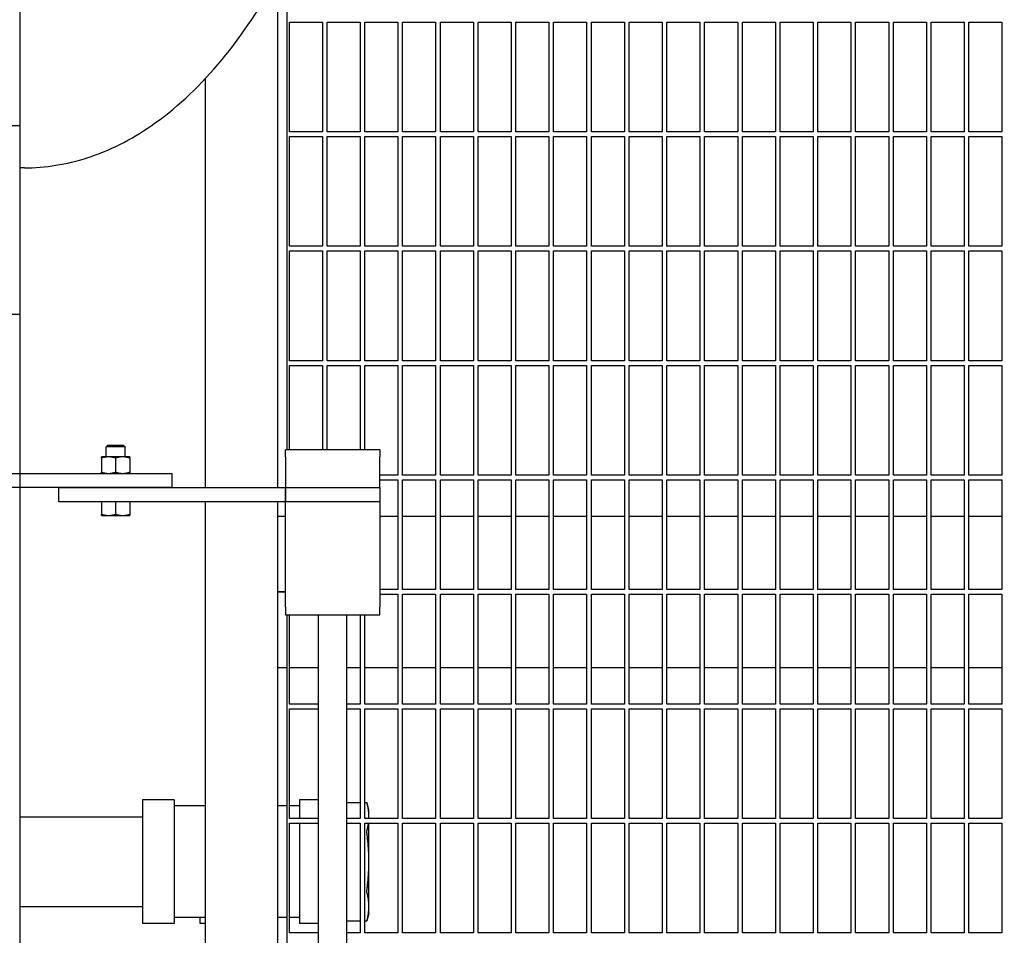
# Model space of a CAD drawing. Header units: inches. Extents: x 24 to 1128, y -74 to 748.
# Tile 523 of 557: x 711 to 737, y 542 to 567. Entities that reach past the tile are written whole.
import ezdxf

# ---------------------------------------------------------------- set-up
doc = ezdxf.new("R2010")
doc.units = ezdxf.units.IN
doc.header["$LTSCALE"] = 32
doc.header["$MEASUREMENT"] = 0
doc.layers.add('Dimension (ANSI)', color=7, linetype='Continuous', lineweight=25)
doc.layers.add('Visible (ANSI)', color=7, linetype='Continuous', lineweight=30)
doc.styles.add('Note Text (ANSI)', font='tahoma.ttf')
doc.dimstyles.new('Architectural (ANSI)', dxfattribs={"dimscale": 32, "dimtxt": 0.125, "dimasz": 0.098425, "dimexe": 0.125, "dimexo": 0.0625, "dimgap": 0.031496, "dimtad": 0, "dimtih": 1, "dimtoh": 1, "dimdec": 4, "dimrnd": 1e-08, "dimzin": 3, "dimdsep": 46, "dimlunit": 4, "dimtxsty": 'Note Text (ANSI)', "dimcen": 0.09, "dimdle": 0.393701, "dimclrd": 256, "dimclre": 256, "dimclrt": 256, "dimadec": 0, "dimazin": 3, "dimtfac": 0.96, "dimtofl": 0, "dimtmove": 0, "dimatfit": 3, "dimfxl": 1, "dimfrac": 2, "dimtolj": 1, "dimtzin": 12, "dimlwd": -1, "dimlwe": -1, "dimarcsym": 0})

# ---------------------------------------------------------------- blocks, each defined once
blk = doc.blocks.new('*D15')
at = {"layer": 'Defpoints', "color": 0, "transparency": 16777216}
for p in [(710.539, 563.891), (485.539, 550.185), (710.539, 466.609)]:
    blk.add_point(p, dxfattribs=at)
at = {"layer": 'Dimension (ANSI)', "transparency": 16777216}
for p, q in [((710.539, 561.891), (710.539, 462.609)), ((485.539, 548.185), (485.539, 462.609)), ((488.689, 466.609), (570.299, 466.609)), ((707.389, 466.609), (585.779, 466.609))]:
    blk.add_line(p, q, dxfattribs=at)
for points in [[(488.689, 467.134), (488.689, 466.084), (485.539, 466.609)], [(707.389, 467.134), (707.389, 466.084), (710.539, 466.609)]]:
    blk.add_solid(points, dxfattribs=at)
at = {"layer": 'Dimension (ANSI)', "transparency": 16777216, "insert": (571.307, 468.7), "char_height": 4, "attachment_point": 1, "style": 'Note Text (ANSI)'}
blk.add_mtext('\\A1;18\'-9"', dxfattribs=at)
blk = doc.blocks.new('*D17')
at = {"layer": 'Defpoints', "color": 0, "transparency": 16777216}
for p in [(710.539, 607.711), (710.539, 481.711), (798.741, 481.711)]:
    blk.add_point(p, dxfattribs=at)
at = {"layer": 'Dimension (ANSI)', "transparency": 16777216}
for p, q in [((712.539, 607.711), (802.741, 607.711)), ((798.741, 604.562), (798.741, 544.801)), ((798.741, 484.861), (798.741, 538.622)), ((712.539, 481.711), (802.741, 481.711))]:
    blk.add_line(p, q, dxfattribs=at)
for points in [[(798.216, 604.562), (799.266, 604.562), (798.741, 607.711)], [(798.216, 484.861), (799.266, 484.861), (798.741, 481.711)]]:
    blk.add_solid(points, dxfattribs=at)
at = {"layer": 'Dimension (ANSI)', "transparency": 16777216, "insert": (792.009, 543.793), "char_height": 4, "attachment_point": 1, "style": 'Note Text (ANSI)'}
blk.add_mtext('\\A1;10\'-6"', dxfattribs=at)

msp = doc.modelspace()

# ---------------------------------------------------------------- linework, layer by layer
at = {"layer": 'Visible (ANSI)'}
for p, q in [((710.53905, 607.71141), (710.53905, 563.89132)), ((717.61905, 568.30291), (717.61905, 555.30632)), ((717.36905, 567.83226), (717.36905, 554.30632)), ((717.68155, 563.72891), (717.68155, 566.63516)), ((717.68155, 566.63516), (718.55655, 566.63516)), ((718.55655, 566.63516), (718.55655, 563.72891)), ((718.68155, 563.72891), (718.68155, 566.63516)), ((718.68155, 566.63516), (719.55655, 566.63516)), ((719.55655, 566.63516), (719.55655, 563.72891)), ((719.68155, 563.72891), (719.68155, 566.63516)), ((719.68155, 566.63516), (720.55655, 566.63516)), ((720.55655, 566.63516), (720.55655, 563.72891)), ((720.68155, 563.72891), (720.68155, 566.63516)), ((720.68155, 566.63516), (721.55655, 566.63516)), ((721.55655, 566.63516), (721.55655, 563.72891)), ((721.68155, 563.72891), (721.68155, 566.63516)), ((721.68155, 566.63516), (722.55655, 566.63516)), ((722.55655, 566.63516), (722.55655, 563.72891)), ((722.68155, 563.72891), (722.68155, 566.63516)), ((722.68155, 566.63516), (723.55655, 566.63516)), ((723.55655, 566.63516), (723.55655, 563.72891)), ((723.68155, 563.72891), (723.68155, 566.63516)), ((723.68155, 566.63516), (724.55655, 566.63516)), ((724.55655, 566.63516), (724.55655, 563.72891)), ((724.68155, 563.72891), (724.68155, 566.63516)), ((724.68155, 566.63516), (725.55655, 566.63516)), ((725.55655, 566.63516), (725.55655, 563.72891)), ((725.68155, 563.72891), (725.68155, 566.63516)), ((725.68155, 566.63516), (726.55655, 566.63516)), ((726.55655, 566.63516), (726.55655, 563.72891)), ((726.68155, 563.72891), (726.68155, 566.63516)), ((726.68155, 566.63516), (727.55655, 566.63516)), ((727.55655, 566.63516), (727.55655, 563.72891)), ((727.68155, 563.72891), (727.68155, 566.63516)), ((727.68155, 566.63516), (728.55655, 566.63516)), ((728.55655, 566.63516), (728.55655, 563.72891)), ((728.68155, 563.72891), (728.68155, 566.63516)), ((728.68155, 566.63516), (729.55655, 566.63516)), ((729.55655, 566.63516), (729.55655, 563.72891)), ((729.68155, 563.72891), (729.68155, 566.63516)), ((729.68155, 566.63516), (730.55655, 566.63516)), ((730.55655, 566.63516), (730.55655, 563.72891)), ((730.68155, 563.72891), (730.68155, 566.63516)), ((730.68155, 566.63516), (731.55655, 566.63516)), ((731.55655, 566.63516), (731.55655, 563.72891)), ((731.68155, 563.72891), (731.68155, 566.63516)), ((731.68155, 566.63516), (732.55655, 566.63516)), ((732.55655, 566.63516), (732.55655, 563.72891)), ((732.68155, 563.72891), (732.68155, 566.63516)), ((732.68155, 566.63516), (733.55655, 566.63516)), ((733.55655, 566.63516), (733.55655, 563.72891)), ((733.68155, 563.72891), (733.68155, 566.63516)), ((733.68155, 566.63516), (734.55655, 566.63516)), ((734.55655, 566.63516), (734.55655, 563.72891)), ((734.68155, 563.72891), (734.68155, 566.63516)), ((734.68155, 566.63516), (735.55655, 566.63516)), ((735.55655, 566.63516), (735.55655, 563.72891)), ((735.68155, 563.72891), (735.68155, 566.63516)), ((735.68155, 566.63516), (736.55655, 566.63516)), ((736.55655, 566.63516), (736.55655, 563.72891)), ((715.44905, 565.13133), (715.44905, 554.30632)), ((705.53905, 563.89132), (710.53905, 563.89132)), ((710.53905, 563.89132), (710.53905, 558.89132)), ((718.55655, 563.72891), (717.68155, 563.72891)), ((717.68155, 560.69766), (717.68155, 563.60391)), ((717.68155, 563.60391), (718.55655, 563.60391)), ((718.55655, 563.60391), (718.55655, 560.69766)), ((719.55655, 563.72891), (718.68155, 563.72891)), ((718.68155, 560.69766), (718.68155, 563.60391)), ((718.68155, 563.60391), (719.55655, 563.60391)), ((719.55655, 563.60391), (719.55655, 560.69766)), ((720.55655, 563.72891), (719.68155, 563.72891)), ((719.68155, 560.69766), (719.68155, 563.60391)), ((719.68155, 563.60391), (720.55655, 563.60391)), ((720.55655, 563.60391), (720.55655, 560.69766)), ((721.55655, 563.72891), (720.68155, 563.72891)), ((720.68155, 560.69766), (720.68155, 563.60391)), ((720.68155, 563.60391), (721.55655, 563.60391)), ((721.55655, 563.60391), (721.55655, 560.69766)), ((722.55655, 563.72891), (721.68155, 563.72891)), ((721.68155, 560.69766), (721.68155, 563.60391)), ((721.68155, 563.60391), (722.55655, 563.60391)), ((722.55655, 563.60391), (722.55655, 560.69766)), ((723.55655, 563.72891), (722.68155, 563.72891)), ((722.68155, 560.69766), (722.68155, 563.60391)), ((722.68155, 563.60391), (723.55655, 563.60391)), ((723.55655, 563.60391), (723.55655, 560.69766)), ((724.55655, 563.72891), (723.68155, 563.72891)), ((723.68155, 560.69766), (723.68155, 563.60391)), ((723.68155, 563.60391), (724.55655, 563.60391)), ((724.55655, 563.60391), (724.55655, 560.69766)), ((725.55655, 563.72891), (724.68155, 563.72891)), ((724.68155, 560.69766), (724.68155, 563.60391)), ((724.68155, 563.60391), (725.55655, 563.60391)), ((725.55655, 563.60391), (725.55655, 560.69766)), ((726.55655, 563.72891), (725.68155, 563.72891)), ((725.68155, 560.69766), (725.68155, 563.60391)), ((725.68155, 563.60391), (726.55655, 563.60391)), ((726.55655, 563.60391), (726.55655, 560.69766)), ((727.55655, 563.72891), (726.68155, 563.72891)), ((726.68155, 560.69766), (726.68155, 563.60391)), ((726.68155, 563.60391), (727.55655, 563.60391)), ((727.55655, 563.60391), (727.55655, 560.69766)), ((728.55655, 563.72891), (727.68155, 563.72891)), ((727.68155, 560.69766), (727.68155, 563.60391)), ((727.68155, 563.60391), (728.55655, 563.60391)), ((728.55655, 563.60391), (728.55655, 560.69766)), ((729.55655, 563.72891), (728.68155, 563.72891)), ((728.68155, 560.69766), (728.68155, 563.60391)), ((728.68155, 563.60391), (729.55655, 563.60391)), ((729.55655, 563.60391), (729.55655, 560.69766)), ((730.55655, 563.72891), (729.68155, 563.72891)), ((729.68155, 560.69766), (729.68155, 563.60391)), ((729.68155, 563.60391), (730.55655, 563.60391)), ((730.55655, 563.60391), (730.55655, 560.69766)), ((731.55655, 563.72891), (730.68155, 563.72891)), ((730.68155, 560.69766), (730.68155, 563.60391)), ((730.68155, 563.60391), (731.55655, 563.60391)), ((731.55655, 563.60391), (731.55655, 560.69766)), ((732.55655, 563.72891), (731.68155, 563.72891)), ((731.68155, 560.69766), (731.68155, 563.60391)), ((731.68155, 563.60391), (732.55655, 563.60391)), ((732.55655, 563.60391), (732.55655, 560.69766)), ((733.55655, 563.72891), (732.68155, 563.72891)), ((732.68155, 560.69766), (732.68155, 563.60391)), ((732.68155, 563.60391), (733.55655, 563.60391)), ((733.55655, 563.60391), (733.55655, 560.69766)), ((734.55655, 563.72891), (733.68155, 563.72891)), ((733.68155, 560.69766), (733.68155, 563.60391)), ((733.68155, 563.60391), (734.55655, 563.60391)), ((734.55655, 563.60391), (734.55655, 560.69766)), ((735.55655, 563.72891), (734.68155, 563.72891)), ((734.68155, 560.69766), (734.68155, 563.60391)), ((734.68155, 563.60391), (735.55655, 563.60391)), ((735.55655, 563.60391), (735.55655, 560.69766)), ((736.55655, 563.72891), (735.68155, 563.72891)), ((735.68155, 560.69766), (735.68155, 563.60391)), ((735.68155, 563.60391), (736.55655, 563.60391)), ((736.55655, 563.60391), (736.55655, 560.69766)), ((710.66405, 562.77391), (710.53905, 562.77391)), ((718.55655, 560.69766), (717.68155, 560.69766)), ((717.68155, 557.66641), (717.68155, 560.57266)), ((717.68155, 560.57266), (718.55655, 560.57266)), ((718.55655, 560.57266), (718.55655, 557.66641)), ((719.55655, 560.69766), (718.68155, 560.69766)), ((718.68155, 557.66641), (718.68155, 560.57266)), ((718.68155, 560.57266), (719.55655, 560.57266)), ((719.55655, 560.57266), (719.55655, 557.66641)), ((720.55655, 560.69766), (719.68155, 560.69766)), ((719.68155, 557.66641), (719.68155, 560.57266)), ((719.68155, 560.57266), (720.55655, 560.57266)), ((720.55655, 560.57266), (720.55655, 557.66641)), ((721.55655, 560.69766), (720.68155, 560.69766)), ((720.68155, 557.66641), (720.68155, 560.57266)), ((720.68155, 560.57266), (721.55655, 560.57266)), ((721.55655, 560.57266), (721.55655, 557.66641)), ((722.55655, 560.69766), (721.68155, 560.69766)), ((721.68155, 557.66641), (721.68155, 560.57266)), ((721.68155, 560.57266), (722.55655, 560.57266)), ((722.55655, 560.57266), (722.55655, 557.66641)), ((723.55655, 560.69766), (722.68155, 560.69766)), ((722.68155, 557.66641), (722.68155, 560.57266)), ((722.68155, 560.57266), (723.55655, 560.57266)), ((723.55655, 560.57266), (723.55655, 557.66641)), ((724.55655, 560.69766), (723.68155, 560.69766)), ((723.68155, 557.66641), (723.68155, 560.57266)), ((723.68155, 560.57266), (724.55655, 560.57266)), ((724.55655, 560.57266), (724.55655, 557.66641)), ((725.55655, 560.69766), (724.68155, 560.69766)), ((724.68155, 557.66641), (724.68155, 560.57266)), ((724.68155, 560.57266), (725.55655, 560.57266)), ((725.55655, 560.57266), (725.55655, 557.66641)), ((726.55655, 560.69766), (725.68155, 560.69766)), ((725.68155, 557.66641), (725.68155, 560.57266)), ((725.68155, 560.57266), (726.55655, 560.57266)), ((726.55655, 560.57266), (726.55655, 557.66641)), ((727.55655, 560.69766), (726.68155, 560.69766)), ((726.68155, 557.66641), (726.68155, 560.57266)), ((726.68155, 560.57266), (727.55655, 560.57266)), ((727.55655, 560.57266), (727.55655, 557.66641)), ((728.55655, 560.69766), (727.68155, 560.69766)), ((727.68155, 557.66641), (727.68155, 560.57266)), ((727.68155, 560.57266), (728.55655, 560.57266)), ((728.55655, 560.57266), (728.55655, 557.66641)), ((729.55655, 560.69766), (728.68155, 560.69766)), ((728.68155, 557.66641), (728.68155, 560.57266)), ((728.68155, 560.57266), (729.55655, 560.57266)), ((729.55655, 560.57266), (729.55655, 557.66641)), ((730.55655, 560.69766), (729.68155, 560.69766)), ((729.68155, 557.66641), (729.68155, 560.57266)), ((729.68155, 560.57266), (730.55655, 560.57266)), ((730.55655, 560.57266), (730.55655, 557.66641)), ((731.55655, 560.69766), (730.68155, 560.69766)), ((730.68155, 557.66641), (730.68155, 560.57266)), ((730.68155, 560.57266), (731.55655, 560.57266)), ((731.55655, 560.57266), (731.55655, 557.66641)), ((732.55655, 560.69766), (731.68155, 560.69766)), ((731.68155, 557.66641), (731.68155, 560.57266)), ((731.68155, 560.57266), (732.55655, 560.57266)), ((732.55655, 560.57266), (732.55655, 557.66641)), ((733.55655, 560.69766), (732.68155, 560.69766)), ((732.68155, 557.66641), (732.68155, 560.57266)), ((732.68155, 560.57266), (733.55655, 560.57266)), ((733.55655, 560.57266), (733.55655, 557.66641)), ((734.55655, 560.69766), (733.68155, 560.69766)), ((733.68155, 557.66641), (733.68155, 560.57266)), ((733.68155, 560.57266), (734.55655, 560.57266)), ((734.55655, 560.57266), (734.55655, 557.66641)), ((735.55655, 560.69766), (734.68155, 560.69766)), ((734.68155, 557.66641), (734.68155, 560.57266)), ((734.68155, 560.57266), (735.55655, 560.57266)), ((735.55655, 560.57266), (735.55655, 557.66641)), ((736.55655, 560.69766), (735.68155, 560.69766)), ((735.68155, 557.66641), (735.68155, 560.57266)), ((735.68155, 560.57266), (736.55655, 560.57266)), ((736.55655, 560.57266), (736.55655, 557.66641)), ((710.53905, 558.89132), (708.99905, 558.89132)), ((710.53905, 558.89132), (710.53905, 554.68132)), ((718.55655, 557.66641), (717.68155, 557.66641)), ((719.55655, 557.66641), (718.68155, 557.66641)), ((720.55655, 557.66641), (719.68155, 557.66641)), ((721.55655, 557.66641), (720.68155, 557.66641)), ((722.55655, 557.66641), (721.68155, 557.66641)), ((723.55655, 557.66641), (722.68155, 557.66641)), ((724.55655, 557.66641), (723.68155, 557.66641)), ((725.55655, 557.66641), (724.68155, 557.66641)), ((726.55655, 557.66641), (725.68155, 557.66641)), ((727.55655, 557.66641), (726.68155, 557.66641)), ((728.55655, 557.66641), (727.68155, 557.66641)), ((729.55655, 557.66641), (728.68155, 557.66641)), ((730.55655, 557.66641), (729.68155, 557.66641)), ((731.55655, 557.66641), (730.68155, 557.66641)), ((732.55655, 557.66641), (731.68155, 557.66641)), ((733.55655, 557.66641), (732.68155, 557.66641)), ((734.55655, 557.66641), (733.68155, 557.66641)), ((735.55655, 557.66641), (734.68155, 557.66641)), ((736.55655, 557.66641), (735.68155, 557.66641)), ((717.68155, 555.30632), (717.68155, 557.54141)), ((717.68155, 557.54141), (718.55655, 557.54141)), ((718.55655, 557.54141), (718.55655, 555.30632)), ((718.68155, 555.30632), (718.68155, 557.54141)), ((718.68155, 557.54141), (719.55655, 557.54141)), ((719.55655, 557.54141), (719.55655, 555.30632)), ((719.68155, 555.30632), (719.68155, 557.54141)), ((719.68155, 557.54141), (720.55655, 557.54141)), ((720.55655, 557.54141), (720.55655, 554.63516)), ((720.68155, 554.63516), (720.68155, 557.54141)), ((720.68155, 557.54141), (721.55655, 557.54141)), ((721.55655, 557.54141), (721.55655, 554.63516)), ((721.68155, 554.63516), (721.68155, 557.54141)), ((721.68155, 557.54141), (722.55655, 557.54141)), ((722.55655, 557.54141), (722.55655, 554.63516)), ((722.68155, 554.63516), (722.68155, 557.54141)), ((722.68155, 557.54141), (723.55655, 557.54141)), ((723.55655, 557.54141), (723.55655, 554.63516)), ((723.68155, 554.63516), (723.68155, 557.54141)), ((723.68155, 557.54141), (724.55655, 557.54141)), ((724.55655, 557.54141), (724.55655, 554.63516)), ((724.68155, 554.63516), (724.68155, 557.54141)), ((724.68155, 557.54141), (725.55655, 557.54141)), ((725.55655, 557.54141), (725.55655, 554.63516)), ((725.68155, 554.63516), (725.68155, 557.54141)), ((725.68155, 557.54141), (726.55655, 557.54141)), ((726.55655, 557.54141), (726.55655, 554.63516)), ((726.68155, 554.63516), (726.68155, 557.54141)), ((726.68155, 557.54141), (727.55655, 557.54141)), ((727.55655, 557.54141), (727.55655, 554.63516)), ((727.68155, 554.63516), (727.68155, 557.54141)), ((727.68155, 557.54141), (728.55655, 557.54141)), ((728.55655, 557.54141), (728.55655, 554.63516)), ((728.68155, 554.63516), (728.68155, 557.54141)), ((728.68155, 557.54141), (729.55655, 557.54141)), ((729.55655, 557.54141), (729.55655, 554.63516)), ((729.68155, 554.63516), (729.68155, 557.54141)), ((729.68155, 557.54141), (730.55655, 557.54141)), ((730.55655, 557.54141), (730.55655, 554.63516)), ((730.68155, 554.63516), (730.68155, 557.54141)), ((730.68155, 557.54141), (731.55655, 557.54141)), ((731.55655, 557.54141), (731.55655, 554.63516)), ((731.68155, 554.63516), (731.68155, 557.54141)), ((731.68155, 557.54141), (732.55655, 557.54141)), ((732.55655, 557.54141), (732.55655, 554.63516)), ((732.68155, 554.63516), (732.68155, 557.54141)), ((732.68155, 557.54141), (733.55655, 557.54141)), ((733.55655, 557.54141), (733.55655, 554.63516)), ((733.68155, 554.63516), (733.68155, 557.54141)), ((733.68155, 557.54141), (734.55655, 557.54141)), ((734.55655, 557.54141), (734.55655, 554.63516)), ((734.68155, 554.63516), (734.68155, 557.54141)), ((734.68155, 557.54141), (735.55655, 557.54141)), ((735.55655, 557.54141), (735.55655, 554.63516)), ((735.68155, 554.63516), (735.68155, 557.54141)), ((735.68155, 557.54141), (736.55655, 557.54141)), ((736.55655, 557.54141), (736.55655, 554.63516)), ((712.87624, 555.43133), (712.82905, 555.38556)), ((713.32905, 555.38556), (712.82905, 555.38556)), ((712.82905, 555.11932), (712.82905, 555.38556)), ((712.87624, 555.43133), (713.28186, 555.43133)), ((713.28186, 555.43133), (713.32905, 555.38556)), ((713.32905, 555.11932), (713.32905, 555.38556)), ((717.57905, 555.11632), (717.57905, 555.30632)), ((720.07905, 555.30632), (717.57905, 555.30632)), ((720.07905, 555.30632), (720.07905, 555.11632)), ((712.89155, 555.11932), (712.70405, 555.11932)), ((712.70405, 555.08583), (712.70405, 554.71482)), ((713.26655, 555.11932), (712.89155, 555.11932)), ((713.07905, 555.08583), (713.07905, 554.71482)), ((713.45405, 555.11932), (713.26655, 555.11932)), ((713.45405, 555.08583), (713.45405, 554.71482)), ((717.57905, 555.11632), (717.57905, 554.30632)), ((720.07905, 554.30632), (720.07905, 555.11632)), ((708.57905, 554.68132), (714.57905, 554.68132)), ((714.57905, 554.30632), (714.57905, 554.68132)), ((720.55655, 554.63516), (720.07905, 554.63516)), ((720.07905, 554.51016), (720.55655, 554.51016)), ((720.55655, 554.51016), (720.55655, 551.60391)), ((721.55655, 554.63516), (720.68155, 554.63516)), ((720.68155, 551.60391), (720.68155, 554.51016)), ((720.68155, 554.51016), (721.55655, 554.51016)), ((721.55655, 554.51016), (721.55655, 551.60391)), ((722.55655, 554.63516), (721.68155, 554.63516)), ((721.68155, 551.60391), (721.68155, 554.51016)), ((721.68155, 554.51016), (722.55655, 554.51016)), ((722.55655, 554.51016), (722.55655, 551.60391)), ((723.55655, 554.63516), (722.68155, 554.63516)), ((722.68155, 551.60391), (722.68155, 554.51016)), ((722.68155, 554.51016), (723.55655, 554.51016)), ((723.55655, 554.51016), (723.55655, 551.60391)), ((724.55655, 554.63516), (723.68155, 554.63516)), ((723.68155, 551.60391), (723.68155, 554.51016)), ((723.68155, 554.51016), (724.55655, 554.51016)), ((724.55655, 554.51016), (724.55655, 551.60391)), ((725.55655, 554.63516), (724.68155, 554.63516)), ((724.68155, 551.60391), (724.68155, 554.51016)), ((724.68155, 554.51016), (725.55655, 554.51016)), ((725.55655, 554.51016), (725.55655, 551.60391)), ((726.55655, 554.63516), (725.68155, 554.63516)), ((725.68155, 551.60391), (725.68155, 554.51016)), ((725.68155, 554.51016), (726.55655, 554.51016)), ((726.55655, 554.51016), (726.55655, 551.60391)), ((727.55655, 554.63516), (726.68155, 554.63516)), ((726.68155, 551.60391), (726.68155, 554.51016)), ((726.68155, 554.51016), (727.55655, 554.51016)), ((727.55655, 554.51016), (727.55655, 551.60391)), ((728.55655, 554.63516), (727.68155, 554.63516)), ((727.68155, 551.60391), (727.68155, 554.51016)), ((727.68155, 554.51016), (728.55655, 554.51016)), ((728.55655, 554.51016), (728.55655, 551.60391)), ((729.55655, 554.63516), (728.68155, 554.63516)), ((728.68155, 551.60391), (728.68155, 554.51016)), ((728.68155, 554.51016), (729.55655, 554.51016)), ((729.55655, 554.51016), (729.55655, 551.60391)), ((730.55655, 554.63516), (729.68155, 554.63516)), ((729.68155, 551.60391), (729.68155, 554.51016)), ((729.68155, 554.51016), (730.55655, 554.51016)), ((730.55655, 554.51016), (730.55655, 551.60391)), ((731.55655, 554.63516), (730.68155, 554.63516)), ((730.68155, 551.60391), (730.68155, 554.51016)), ((730.68155, 554.51016), (731.55655, 554.51016)), ((731.55655, 554.51016), (731.55655, 551.60391)), ((732.55655, 554.63516), (731.68155, 554.63516)), ((731.68155, 551.60391), (731.68155, 554.51016)), ((731.68155, 554.51016), (732.55655, 554.51016)), ((732.55655, 554.51016), (732.55655, 551.60391)), ((733.55655, 554.63516), (732.68155, 554.63516)), ((732.68155, 551.60391), (732.68155, 554.51016)), ((732.68155, 554.51016), (733.55655, 554.51016)), ((733.55655, 554.51016), (733.55655, 551.60391)), ((734.55655, 554.63516), (733.68155, 554.63516)), ((733.68155, 551.60391), (733.68155, 554.51016)), ((733.68155, 554.51016), (734.55655, 554.51016)), ((734.55655, 554.51016), (734.55655, 551.60391)), ((735.55655, 554.63516), (734.68155, 554.63516)), ((734.68155, 551.60391), (734.68155, 554.51016)), ((734.68155, 554.51016), (735.55655, 554.51016)), ((735.55655, 554.51016), (735.55655, 551.60391)), ((736.55655, 554.63516), (735.68155, 554.63516)), ((735.68155, 551.60391), (735.68155, 554.51016)), ((735.68155, 554.51016), (736.55655, 554.51016)), ((736.55655, 554.51016), (736.55655, 551.60391)), ((714.57905, 554.30632), (708.57905, 554.30632)), ((710.53905, 554.30632), (710.53905, 529.55632)), ((711.57905, 554.30632), (717.57905, 554.30632)), ((711.57905, 553.93132), (711.57905, 554.30632)), ((717.57905, 553.93132), (717.57905, 554.30632)), ((717.57905, 554.30632), (720.07905, 554.30632)), ((717.57905, 554.30632), (717.57905, 553.93132)), ((720.07905, 554.30632), (720.07905, 553.93132)), ((717.57905, 553.93132), (711.57905, 553.93132)), ((712.70405, 553.93132), (712.70405, 553.60082)), ((713.07905, 553.93132), (713.07905, 553.60082)), ((713.45405, 553.93132), (713.45405, 553.60082)), ((715.44905, 553.93132), (715.44905, 529.93132)), ((717.36905, 553.93132), (717.36905, 529.93132)), ((717.57905, 553.82149), (717.57905, 553.93132)), ((720.07905, 553.93132), (717.57905, 553.93132)), ((717.57905, 551.15099), (717.57905, 553.82149)), ((720.07905, 553.93132), (720.07905, 553.82149)), ((720.07905, 553.82149), (720.07905, 551.15099)), ((712.70405, 553.56732), (712.89155, 553.56732)), ((712.89155, 553.56732), (713.26655, 553.56732)), ((713.26655, 553.56732), (713.45405, 553.56732)), ((717.57905, 553.54141), (717.36905, 553.54141)), ((720.55655, 553.54141), (720.07905, 553.54141)), ((721.55655, 553.54141), (720.68155, 553.54141)), ((722.55655, 553.54141), (721.68155, 553.54141)), ((723.55655, 553.54141), (722.68155, 553.54141)), ((724.55655, 553.54141), (723.68155, 553.54141)), ((725.55655, 553.54141), (724.68155, 553.54141)), ((726.55655, 553.54141), (725.68155, 553.54141)), ((727.55655, 553.54141), (726.68155, 553.54141)), ((728.55655, 553.54141), (727.68155, 553.54141)), ((729.55655, 553.54141), (728.68155, 553.54141)), ((730.55655, 553.54141), (729.68155, 553.54141)), ((731.55655, 553.54141), (730.68155, 553.54141)), ((732.55655, 553.54141), (731.68155, 553.54141)), ((733.55655, 553.54141), (732.68155, 553.54141)), ((734.55655, 553.54141), (733.68155, 553.54141)), ((735.55655, 553.54141), (734.68155, 553.54141)), ((736.55655, 553.54141), (735.68155, 553.54141)), ((720.55655, 551.60391), (720.07905, 551.60391)), ((721.55655, 551.60391), (720.68155, 551.60391)), ((722.55655, 551.60391), (721.68155, 551.60391)), ((723.55655, 551.60391), (722.68155, 551.60391)), ((724.55655, 551.60391), (723.68155, 551.60391)), ((725.55655, 551.60391), (724.68155, 551.60391)), ((726.55655, 551.60391), (725.68155, 551.60391)), ((727.55655, 551.60391), (726.68155, 551.60391)), ((728.55655, 551.60391), (727.68155, 551.60391)), ((729.55655, 551.60391), (728.68155, 551.60391)), ((730.55655, 551.60391), (729.68155, 551.60391)), ((731.55655, 551.60391), (730.68155, 551.60391)), ((732.55655, 551.60391), (731.68155, 551.60391)), ((733.55655, 551.60391), (732.68155, 551.60391)), ((734.55655, 551.60391), (733.68155, 551.60391)), ((735.55655, 551.60391), (734.68155, 551.60391)), ((736.55655, 551.60391), (735.68155, 551.60391)), ((717.57905, 551.54141), (717.36905, 551.54141)), ((717.36905, 551.54141), (717.57905, 551.54141)), ((720.07905, 551.47891), (720.55655, 551.47891)), ((720.55655, 551.47891), (720.55655, 548.57266)), ((720.68155, 548.57266), (720.68155, 551.47891)), ((720.68155, 551.47891), (721.55655, 551.47891)), ((721.55655, 551.47891), (721.55655, 548.57266)), ((721.68155, 548.57266), (721.68155, 551.47891)), ((721.68155, 551.47891), (722.55655, 551.47891)), ((722.55655, 551.47891), (722.55655, 548.57266)), ((722.68155, 548.57266), (722.68155, 551.47891)), ((722.68155, 551.47891), (723.55655, 551.47891)), ((723.55655, 551.47891), (723.55655, 548.57266)), ((723.68155, 548.57266), (723.68155, 551.47891)), ((723.68155, 551.47891), (724.55655, 551.47891)), ((724.55655, 551.47891), (724.55655, 548.57266)), ((724.68155, 548.57266), (724.68155, 551.47891)), ((724.68155, 551.47891), (725.55655, 551.47891)), ((725.55655, 551.47891), (725.55655, 548.57266)), ((725.68155, 548.57266), (725.68155, 551.47891)), ((725.68155, 551.47891), (726.55655, 551.47891)), ((726.55655, 551.47891), (726.55655, 548.57266)), ((726.68155, 548.57266), (726.68155, 551.47891)), ((726.68155, 551.47891), (727.55655, 551.47891)), ((727.55655, 551.47891), (727.55655, 548.57266)), ((727.68155, 548.57266), (727.68155, 551.47891)), ((727.68155, 551.47891), (728.55655, 551.47891)), ((728.55655, 551.47891), (728.55655, 548.57266)), ((728.68155, 548.57266), (728.68155, 551.47891)), ((728.68155, 551.47891), (729.55655, 551.47891)), ((729.55655, 551.47891), (729.55655, 548.57266)), ((729.68155, 548.57266), (729.68155, 551.47891)), ((729.68155, 551.47891), (730.55655, 551.47891)), ((730.55655, 551.47891), (730.55655, 548.57266)), ((730.68155, 548.57266), (730.68155, 551.47891)), ((730.68155, 551.47891), (731.55655, 551.47891)), ((731.55655, 551.47891), (731.55655, 548.57266)), ((731.68155, 548.57266), (731.68155, 551.47891)), ((731.68155, 551.47891), (732.55655, 551.47891)), ((732.55655, 551.47891), (732.55655, 548.57266)), ((732.68155, 548.57266), (732.68155, 551.47891)), ((732.68155, 551.47891), (733.55655, 551.47891)), ((733.55655, 551.47891), (733.55655, 548.57266)), ((733.68155, 548.57266), (733.68155, 551.47891)), ((733.68155, 551.47891), (734.55655, 551.47891)), ((734.55655, 551.47891), (734.55655, 548.57266)), ((734.68155, 548.57266), (734.68155, 551.47891)), ((734.68155, 551.47891), (735.55655, 551.47891)), ((735.55655, 551.47891), (735.55655, 548.57266)), ((735.68155, 548.57266), (735.68155, 551.47891)), ((735.68155, 551.47891), (736.55655, 551.47891)), ((736.55655, 551.47891), (736.55655, 548.57266)), ((717.57905, 551.15099), (717.57905, 550.93132)), ((720.07905, 550.93132), (720.07905, 551.15099)), ((717.57905, 550.93132), (720.07905, 550.93132)), ((717.61905, 550.93132), (717.61905, 532.93132)), ((717.68155, 548.57266), (717.68155, 550.93132)), ((718.45405, 532.93132), (718.45405, 550.93132)), ((719.20405, 532.93132), (719.20405, 550.93132)), ((719.55655, 550.93132), (719.55655, 548.57266)), ((719.68155, 548.57266), (719.68155, 550.93132)), ((717.36905, 549.54141), (717.61905, 549.54141)), ((717.68155, 549.54141), (718.45405, 549.54141)), ((719.20405, 549.54141), (719.55655, 549.54141)), ((719.68155, 549.54141), (720.55655, 549.54141)), ((720.68155, 549.54141), (721.55655, 549.54141)), ((721.68155, 549.54141), (722.55655, 549.54141)), ((722.68155, 549.54141), (723.55655, 549.54141)), ((723.68155, 549.54141), (724.55655, 549.54141)), ((724.68155, 549.54141), (725.55655, 549.54141)), ((725.68155, 549.54141), (726.55655, 549.54141)), ((726.68155, 549.54141), (727.55655, 549.54141)), ((727.68155, 549.54141), (728.55655, 549.54141)), ((728.68155, 549.54141), (729.55655, 549.54141)), ((729.68155, 549.54141), (730.55655, 549.54141)), ((730.68155, 549.54141), (731.55655, 549.54141)), ((731.68155, 549.54141), (732.55655, 549.54141)), ((732.68155, 549.54141), (733.55655, 549.54141)), ((733.68155, 549.54141), (734.55655, 549.54141)), ((734.68155, 549.54141), (735.55655, 549.54141)), ((735.68155, 549.54141), (736.55655, 549.54141)), ((718.45405, 548.57266), (717.68155, 548.57266)), ((719.55655, 548.57266), (719.20405, 548.57266)), ((720.55655, 548.57266), (719.68155, 548.57266)), ((721.55655, 548.57266), (720.68155, 548.57266)), ((722.55655, 548.57266), (721.68155, 548.57266)), ((723.55655, 548.57266), (722.68155, 548.57266)), ((724.55655, 548.57266), (723.68155, 548.57266)), ((725.55655, 548.57266), (724.68155, 548.57266)), ((726.55655, 548.57266), (725.68155, 548.57266)), ((727.55655, 548.57266), (726.68155, 548.57266)), ((728.55655, 548.57266), (727.68155, 548.57266)), ((729.55655, 548.57266), (728.68155, 548.57266)), ((730.55655, 548.57266), (729.68155, 548.57266)), ((731.55655, 548.57266), (730.68155, 548.57266)), ((732.55655, 548.57266), (731.68155, 548.57266)), ((733.55655, 548.57266), (732.68155, 548.57266)), ((734.55655, 548.57266), (733.68155, 548.57266)), ((735.55655, 548.57266), (734.68155, 548.57266)), ((736.55655, 548.57266), (735.68155, 548.57266)), ((717.68155, 545.54141), (717.68155, 548.44766)), ((717.68155, 548.44766), (718.45405, 548.44766)), ((719.20405, 548.44766), (719.55655, 548.44766)), ((719.55655, 548.44766), (719.55655, 545.54141)), ((719.68155, 545.54141), (719.68155, 548.44766)), ((719.68155, 548.44766), (720.55655, 548.44766)), ((720.55655, 548.44766), (720.55655, 545.54141)), ((720.68155, 545.54141), (720.68155, 548.44766)), ((720.68155, 548.44766), (721.55655, 548.44766)), ((721.55655, 548.44766), (721.55655, 545.54141)), ((721.68155, 545.54141), (721.68155, 548.44766)), ((721.68155, 548.44766), (722.55655, 548.44766)), ((722.55655, 548.44766), (722.55655, 545.54141)), ((722.68155, 545.54141), (722.68155, 548.44766)), ((722.68155, 548.44766), (723.55655, 548.44766)), ((723.55655, 548.44766), (723.55655, 545.54141)), ((723.68155, 545.54141), (723.68155, 548.44766)), ((723.68155, 548.44766), (724.55655, 548.44766)), ((724.55655, 548.44766), (724.55655, 545.54141)), ((724.68155, 545.54141), (724.68155, 548.44766)), ((724.68155, 548.44766), (725.55655, 548.44766)), ((725.55655, 548.44766), (725.55655, 545.54141)), ((725.68155, 545.54141), (725.68155, 548.44766)), ((725.68155, 548.44766), (726.55655, 548.44766)), ((726.55655, 548.44766), (726.55655, 545.54141)), ((726.68155, 545.54141), (726.68155, 548.44766)), ((726.68155, 548.44766), (727.55655, 548.44766)), ((727.55655, 548.44766), (727.55655, 545.54141)), ((727.68155, 545.54141), (727.68155, 548.44766)), ((727.68155, 548.44766), (728.55655, 548.44766)), ((728.55655, 548.44766), (728.55655, 545.54141)), ((728.68155, 545.54141), (728.68155, 548.44766)), ((728.68155, 548.44766), (729.55655, 548.44766)), ((729.55655, 548.44766), (729.55655, 545.54141)), ((729.68155, 545.54141), (729.68155, 548.44766)), ((729.68155, 548.44766), (730.55655, 548.44766)), ((730.55655, 548.44766), (730.55655, 545.54141)), ((730.68155, 545.54141), (730.68155, 548.44766)), ((730.68155, 548.44766), (731.55655, 548.44766)), ((731.55655, 548.44766), (731.55655, 545.54141)), ((731.68155, 545.54141), (731.68155, 548.44766)), ((731.68155, 548.44766), (732.55655, 548.44766)), ((732.55655, 548.44766), (732.55655, 545.54141)), ((732.68155, 545.54141), (732.68155, 548.44766)), ((732.68155, 548.44766), (733.55655, 548.44766)), ((733.55655, 548.44766), (733.55655, 545.54141)), ((733.68155, 545.54141), (733.68155, 548.44766)), ((733.68155, 548.44766), (734.55655, 548.44766)), ((734.55655, 548.44766), (734.55655, 545.54141)), ((734.68155, 545.54141), (734.68155, 548.44766)), ((734.68155, 548.44766), (735.55655, 548.44766)), ((735.55655, 548.44766), (735.55655, 545.54141)), ((735.68155, 545.54141), (735.68155, 548.44766)), ((735.68155, 548.44766), (736.55655, 548.44766)), ((736.55655, 548.44766), (736.55655, 545.54141)), ((713.78905, 546.03891), (713.78905, 542.75891)), ((714.62905, 546.03891), (713.78905, 546.03891)), ((714.62905, 546.03891), (714.62905, 542.75891)), ((715.44905, 545.87891), (714.62905, 545.87891)), ((717.61905, 545.87891), (717.36905, 545.87891)), ((717.94905, 545.87891), (717.68155, 545.87891)), ((717.94905, 546.03891), (717.94905, 545.54141)), ((718.45405, 546.03891), (717.94905, 546.03891)), ((719.20405, 545.96729), (719.55655, 545.96729)), ((719.68155, 545.96729), (719.73724, 545.96729)), ((719.78905, 545.77391), (719.73724, 545.96729)), ((719.78905, 545.5897), (719.78905, 545.77391)), ((710.53905, 545.58641), (713.78905, 545.58641)), ((718.45405, 545.54141), (717.68155, 545.54141)), ((717.68155, 542.51016), (717.68155, 545.41641)), ((717.68155, 545.41641), (718.45405, 545.41641)), ((717.94905, 545.41641), (717.94905, 542.75891)), ((719.55655, 545.54141), (719.20405, 545.54141)), ((719.20405, 545.41641), (719.55655, 545.41641)), ((719.55655, 545.41641), (719.55655, 542.51016)), ((720.55655, 545.54141), (719.68155, 545.54141)), ((719.68155, 542.51016), (719.68155, 545.41641)), ((719.68155, 545.41641), (720.55655, 545.41641)), ((719.78905, 545.54141), (719.78905, 545.5897)), ((719.78905, 544.39891), (719.78905, 545.41641)), ((720.55655, 545.41641), (720.55655, 542.51016)), ((721.55655, 545.54141), (720.68155, 545.54141)), ((720.68155, 542.51016), (720.68155, 545.41641)), ((720.68155, 545.41641), (721.55655, 545.41641)), ((721.55655, 545.41641), (721.55655, 542.51016)), ((722.55655, 545.54141), (721.68155, 545.54141)), ((721.68155, 542.51016), (721.68155, 545.41641)), ((721.68155, 545.41641), (722.55655, 545.41641)), ((722.55655, 545.41641), (722.55655, 542.51016)), ((723.55655, 545.54141), (722.68155, 545.54141)), ((722.68155, 542.51016), (722.68155, 545.41641)), ((722.68155, 545.41641), (723.55655, 545.41641)), ((723.55655, 545.41641), (723.55655, 542.51016)), ((724.55655, 545.54141), (723.68155, 545.54141)), ((723.68155, 542.51016), (723.68155, 545.41641)), ((723.68155, 545.41641), (724.55655, 545.41641)), ((724.55655, 545.41641), (724.55655, 542.51016)), ((725.55655, 545.54141), (724.68155, 545.54141)), ((724.68155, 542.51016), (724.68155, 545.41641)), ((724.68155, 545.41641), (725.55655, 545.41641)), ((725.55655, 545.41641), (725.55655, 542.51016)), ((726.55655, 545.54141), (725.68155, 545.54141)), ((725.68155, 542.51016), (725.68155, 545.41641)), ((725.68155, 545.41641), (726.55655, 545.41641)), ((726.55655, 545.41641), (726.55655, 542.51016)), ((727.55655, 545.54141), (726.68155, 545.54141)), ((726.68155, 542.51016), (726.68155, 545.41641)), ((726.68155, 545.41641), (727.55655, 545.41641)), ((727.55655, 545.41641), (727.55655, 542.51016)), ((728.55655, 545.54141), (727.68155, 545.54141)), ((727.68155, 542.51016), (727.68155, 545.41641)), ((727.68155, 545.41641), (728.55655, 545.41641)), ((728.55655, 545.41641), (728.55655, 542.51016)), ((729.55655, 545.54141), (728.68155, 545.54141)), ((728.68155, 542.51016), (728.68155, 545.41641)), ((728.68155, 545.41641), (729.55655, 545.41641)), ((729.55655, 545.41641), (729.55655, 542.51016)), ((730.55655, 545.54141), (729.68155, 545.54141)), ((729.68155, 542.51016), (729.68155, 545.41641)), ((729.68155, 545.41641), (730.55655, 545.41641)), ((730.55655, 545.41641), (730.55655, 542.51016)), ((731.55655, 545.54141), (730.68155, 545.54141)), ((730.68155, 542.51016), (730.68155, 545.41641)), ((730.68155, 545.41641), (731.55655, 545.41641)), ((731.55655, 545.41641), (731.55655, 542.51016)), ((732.55655, 545.54141), (731.68155, 545.54141)), ((731.68155, 542.51016), (731.68155, 545.41641)), ((731.68155, 545.41641), (732.55655, 545.41641)), ((732.55655, 545.41641), (732.55655, 542.51016)), ((733.55655, 545.54141), (732.68155, 545.54141)), ((732.68155, 542.51016), (732.68155, 545.41641)), ((732.68155, 545.41641), (733.55655, 545.41641)), ((733.55655, 545.41641), (733.55655, 542.51016)), ((734.55655, 545.54141), (733.68155, 545.54141)), ((733.68155, 542.51016), (733.68155, 545.41641)), ((733.68155, 545.41641), (734.55655, 545.41641)), ((734.55655, 545.41641), (734.55655, 542.51016)), ((735.55655, 545.54141), (734.68155, 545.54141)), ((734.68155, 542.51016), (734.68155, 545.41641)), ((734.68155, 545.41641), (735.55655, 545.41641)), ((735.55655, 545.41641), (735.55655, 542.51016)), ((736.55655, 545.54141), (735.68155, 545.54141)), ((735.68155, 542.51016), (735.68155, 545.41641)), ((735.68155, 545.41641), (736.55655, 545.41641)), ((736.55655, 545.41641), (736.55655, 542.51016)), ((719.78905, 543.20813), (719.78905, 544.39891)), ((710.53905, 543.21141), (713.78905, 543.21141)), ((719.78905, 543.02391), (719.73724, 542.83054)), ((719.78905, 543.02391), (719.78905, 543.20813)), ((714.62905, 542.75891), (713.78905, 542.75891)), ((715.44905, 542.91891), (714.62905, 542.91891)), ((715.31405, 542.91891), (715.31405, 542.76891)), ((715.31405, 542.76891), (715.44905, 542.76891)), ((717.61905, 542.91891), (717.36905, 542.91891)), ((717.94905, 542.91891), (717.68155, 542.91891)), ((718.45405, 542.75891), (717.94905, 542.75891)), ((719.20405, 542.83054), (719.55655, 542.83054)), ((719.68155, 542.83054), (719.73724, 542.83054)), ((718.45405, 542.51016), (717.68155, 542.51016)), ((719.55655, 542.51016), (719.20405, 542.51016)), ((720.55655, 542.51016), (719.68155, 542.51016)), ((721.55655, 542.51016), (720.68155, 542.51016)), ((722.55655, 542.51016), (721.68155, 542.51016)), ((723.55655, 542.51016), (722.68155, 542.51016)), ((724.55655, 542.51016), (723.68155, 542.51016)), ((725.55655, 542.51016), (724.68155, 542.51016)), ((726.55655, 542.51016), (725.68155, 542.51016)), ((727.55655, 542.51016), (726.68155, 542.51016)), ((728.55655, 542.51016), (727.68155, 542.51016)), ((729.55655, 542.51016), (728.68155, 542.51016)), ((730.55655, 542.51016), (729.68155, 542.51016)), ((731.55655, 542.51016), (730.68155, 542.51016)), ((732.55655, 542.51016), (731.68155, 542.51016)), ((733.55655, 542.51016), (732.68155, 542.51016)), ((734.55655, 542.51016), (733.68155, 542.51016)), ((735.55655, 542.51016), (734.68155, 542.51016)), ((736.55655, 542.51016), (735.68155, 542.51016))]:
    msp.add_line(p, q, dxfattribs=at)
for points, knots in [([(710.66405, 562.77391), (711.22305, 562.77391), (711.78166, 562.86397), (712.91132, 563.22791), (713.47976, 563.51487), (714.64961, 564.3211), (715.24255, 564.86977), (716.34715, 566.16793), (716.85907, 566.91772), (717.79173, 568.58932), (718.21241, 569.51122), (718.63371, 570.64126), (718.6845, 570.78154), (718.73426, 570.92312)], [0, 0, 0, 0, 0.159713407, 0.159713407, 0.331843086, 0.331843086, 0.531261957, 0.531261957, 0.730680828, 0.730680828, 0.930099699, 0.930099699, 0.95805109, 0.95805109, 0.95805109, 0.95805109]), ([(719.74139, 545.95054), (719.74083, 545.95278), (719.74033, 545.95481), (719.73811, 545.96373), (719.73724, 545.96729), (719.73724, 545.96729)], [-0.674907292, -0.674907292, -0.674907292, -0.674907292, -0.642348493, -0.642348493, -0.514911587, -0.514911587, -0.514911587, -0.514911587]), ([(719.74139, 545.1206), (719.74083, 545.12507), (719.74033, 545.12956), (719.73811, 545.15149), (719.73724, 545.16862), (719.73724, 545.19758), (719.73811, 545.21115), (719.74033, 545.22417), (719.74083, 545.22662), (719.74139, 545.22885)], [-0.674907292, -0.674907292, -0.674907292, -0.674907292, -0.642348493, -0.642348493, -0.514911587, -0.514911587, -0.387474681, -0.387474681, -0.354915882, -0.354915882, -0.354915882, -0.354915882]), ([(719.74139, 543.56897), (719.74083, 543.57121), (719.74033, 543.57366), (719.73811, 543.58668), (719.73724, 543.60024), (719.73724, 543.62921), (719.73811, 543.64633), (719.74033, 543.66827), (719.74083, 543.67276), (719.74139, 543.67723)], [-0.674907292, -0.674907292, -0.674907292, -0.674907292, -0.642348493, -0.642348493, -0.514911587, -0.514911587, -0.387474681, -0.387474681, -0.354915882, -0.354915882, -0.354915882, -0.354915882]), ([(719.73724, 542.83054), (719.73724, 542.83054), (719.73811, 542.8341), (719.74033, 542.84302), (719.74083, 542.84505), (719.74139, 542.84728)], [-0.514911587, -0.514911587, -0.514911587, -0.514911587, -0.387474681, -0.387474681, -0.354915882, -0.354915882, -0.354915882, -0.354915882])]:
    msp.add_open_spline(points, degree=3, knots=knots, dxfattribs=at)
for points, weights in [([(712.70405, 555.08583), (712.70405, 555.11932), (712.70405, 555.11932)], [1, 1.0379548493, 1]), ([(712.89155, 555.11932), (712.80453, 555.11932), (712.70405, 555.08583)], [1, 1.0379548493, 1]), ([(713.07905, 555.08583), (712.97857, 555.11932), (712.89155, 555.11932)], [1, 1.0379548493, 1]), ([(713.26655, 555.11932), (713.17953, 555.11932), (713.07905, 555.08583)], [1, 1.0379548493, 1]), ([(713.45405, 555.08583), (713.35357, 555.11932), (713.26655, 555.11932)], [1, 1.0379548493, 1]), ([(713.45405, 555.11932), (713.45405, 555.11932), (713.45405, 555.08583)], [1, 1.0379548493, 1]), ([(712.70405, 554.68132), (712.70405, 554.68132), (712.70405, 554.71482)], [1, 1.0379548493, 1]), ([(712.70405, 554.71482), (712.80453, 554.68132), (712.89155, 554.68132)], [1, 1.0379548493, 1]), ([(712.89155, 554.68132), (712.97857, 554.68132), (713.07905, 554.71482)], [1, 1.0379548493, 1]), ([(713.07905, 554.71482), (713.17953, 554.68132), (713.26655, 554.68132)], [1, 1.0379548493, 1]), ([(713.26655, 554.68132), (713.35357, 554.68132), (713.45405, 554.71482)], [1, 1.0379548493, 1]), ([(713.45405, 554.71482), (713.45405, 554.68132), (713.45405, 554.68132)], [1, 1.0379548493, 1]), ([(712.70405, 553.56732), (712.70405, 553.56732), (712.70405, 553.60082)], [1, 1.0379548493, 1]), ([(712.70405, 553.60082), (712.80453, 553.56732), (712.89155, 553.56732)], [1, 1.0379548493, 1]), ([(712.89155, 553.56732), (712.97857, 553.56732), (713.07905, 553.60082)], [1, 1.0379548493, 1]), ([(713.07905, 553.60082), (713.17953, 553.56732), (713.26655, 553.56732)], [1, 1.0379548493, 1]), ([(713.26655, 553.56732), (713.35357, 553.56732), (713.45405, 553.60082)], [1, 1.0379548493, 1]), ([(713.45405, 553.60082), (713.45405, 553.56732), (713.45405, 553.56732)], [1, 1.0379548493, 1]), ([(719.78905, 545.5897), (719.78905, 545.75916), (719.74139, 545.95054)], [1, 1.05302826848, 1.0414979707]), ([(719.74139, 545.22885), (719.7658, 545.32689), (719.77753, 545.41641)], [1.0414979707, 1.04737269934, 1.03648841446]), ([(719.78815, 545.54141), (719.78905, 545.56559), (719.78905, 545.5897)], [1.01323858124, 1.00721721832, 1]), ([(719.78905, 544.39891), (719.78905, 544.73783), (719.74139, 545.1206)], [1, 1.05302826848, 1.0414979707]), ([(719.74139, 543.67723), (719.78905, 544.05999), (719.78905, 544.39891)], [1.0414979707, 1.05302826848, 1]), ([(719.78905, 543.20813), (719.78905, 543.37759), (719.74139, 543.56897)], [1, 1.05302826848, 1.0414979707]), ([(719.74139, 542.84728), (719.78905, 543.03867), (719.78905, 543.20813)], [1.0414979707, 1.05302826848, 1])]:
    msp.add_rational_spline(points, weights, degree=2, dxfattribs=at)

# ---------------------------------------------------------------- dimensions: what is measured, and where the dimension line sits
at = {"layer": 'Dimension (ANSI)'}
dim = msp.add_linear_dim(base=(798.7409, 481.71141), p1=(710.53905, 607.71141), p2=(710.53905, 481.71141), angle=90, dimstyle='Architectural (ANSI)', override={"dimgap": 0.031496, "dimdec": 4, "dimlfac": 1, "dimtol": 0, "dimlim": 0, "dimtp": 0, "dimtm": 0, "dimtdec": 2, "dimatfit": 1}, dxfattribs=at)
dim.commit()
dim.dimension.update_dxf_attribs({"geometry": '*D17', "text_midpoint": (798.7409, 541.71141), "dimtype": 160})
dim = msp.add_linear_dim(base=(710.53905, 466.60905), p1=(485.53905, 550.18541), p2=(710.53905, 563.89132), dimstyle='Architectural (ANSI)', override={"dimgap": 0.031496, "dimtih": 0, "dimtoh": 0, "dimdec": 4, "dimlfac": 1, "dimtol": 0, "dimlim": 0, "dimtp": 0, "dimtm": 0, "dimtdec": 2, "dimatfit": 1}, dxfattribs=at)
dim.commit()
dim.dimension.update_dxf_attribs({"geometry": '*D15', "text_midpoint": (578.03905, 466.60905), "dimtype": 160})

doc.saveas('drawing.dxf')
